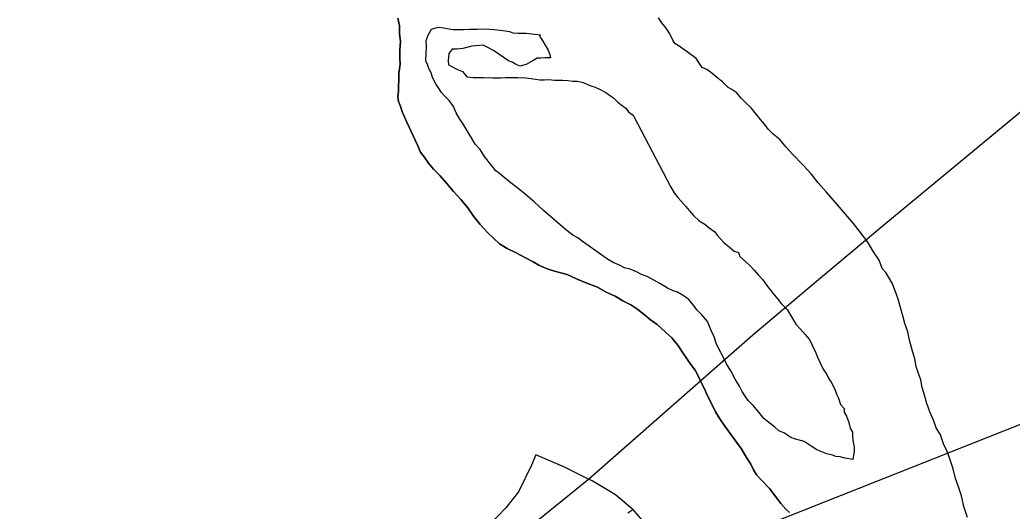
# Model space of a CAD drawing. Extents: x -561 to 1170, y 0 to 846.
# Drawn here: x 133.4 to 141.08, y 273.52 to 277.32 of the extents above; entities that cross this region are included whole.
import ezdxf

# ---------------------------------------------------------------- set-up
doc = ezdxf.new("R2010")
doc.units = 0
for name, color, linetype in [('GM_X_Interchange_Ramps', 7, 'Continuous'), ('GM_X_Major_River', 7, 'Continuous'), ('GM_X_Rail_Line', 7, 'Continuous'), ('GM_X_State_Route', 7, 'Continuous'), ('GM_X_US_Route', 7, 'Continuous')]:
    doc.layers.add(name, color=color, linetype=linetype)

msp = doc.modelspace()

# ---------------------------------------------------------------- linework, layer by layer
at = {"layer": 'GM_X_Interchange_Ramps'}
msp.add_lwpolyline([(137.3909, 273.9586), (137.3589, 273.8769), (137.2579, 273.6706), (137.1611, 273.5485), (137.0306, 273.4138), (136.9044, 273.3254), (136.7108, 273.2285), (136.5803, 273.1948), (136.4541, 273.1906), (135.7765, 273.1948), (135.5576, 273.1695), (135.4061, 273.1191), (135.2756, 273.0559), (135.1158, 272.9085), (135.0189, 272.8159), (134.9094, 272.7444), (134.7959, 272.6854), (134.6822, 272.6517), (134.5559, 272.6349), (134.5533, 272.5675)], dxfattribs=at)
at = {"layer": 'GM_X_Major_River'}
for points in [[(136.3332, 276.8558), (136.3322, 276.91), (136.3417, 276.9806), (136.3408, 277.0293), (136.3396, 277.0943), (136.3439, 277.154), (136.3373, 277.2189), (136.3362, 277.2785), (136.3243, 277.3379)], [(136.3243, 277.3379), (136.3362, 277.2785), (136.3373, 277.2189), (136.3439, 277.154), (136.3396, 277.0943), (136.3408, 277.0293), (136.3417, 276.9806), (136.3322, 276.91), (136.3332, 276.8558)], [(139.1626, 276.5145), (139.1293, 276.5518), (139.096, 276.5945), (139.0572, 276.6425), (139.0131, 276.685), (138.98, 276.7169), (138.9467, 276.7596), (138.9083, 276.786), (138.8809, 276.8017), (138.8367, 276.8442), (138.8037, 276.8706), (138.7708, 276.8971), (138.7433, 276.9183), (138.7158, 276.9394), (138.6776, 276.9549), (138.6329, 277.0245), (138.5615, 277.0773), (138.5011, 277.1195), (138.4682, 277.1406), (138.4515, 277.1673), (138.4289, 277.2156), (138.401, 277.2585), (138.3677, 277.3012), (138.3399, 277.3386)], [(139.1626, 276.5145), (139.1293, 276.5518), (139.096, 276.5945), (139.0572, 276.6425), (139.0131, 276.685), (138.98, 276.7169), (138.9467, 276.7596), (138.9083, 276.786), (138.8809, 276.8017), (138.8367, 276.8442), (138.8037, 276.8706), (138.7708, 276.8971), (138.7433, 276.9183), (138.7158, 276.9394), (138.6776, 276.9549), (138.6329, 277.0245), (138.5615, 277.0773), (138.5011, 277.1195), (138.4682, 277.1406), (138.4515, 277.1673), (138.4289, 277.2156), (138.401, 277.2585), (138.3677, 277.3012), (138.3399, 277.3386)], [(136.8606, 276.465), (136.8326, 276.5132), (136.8048, 276.556), (136.7768, 276.6043), (136.7542, 276.6526), (136.7208, 276.7007), (136.6822, 276.7379), (136.66, 276.7646), (136.6432, 276.7913), (136.621, 276.8234), (136.5929, 276.877), (136.5814, 276.9148), (136.5645, 276.9469), (136.5531, 276.9792), (136.5417, 277.0061), (136.5451, 277.12), (136.5442, 277.1633), (136.5597, 277.2069), (136.586, 277.2508), (136.6183, 277.2622), (136.6452, 277.2682), (136.6779, 277.2634), (136.7214, 277.2534), (136.7486, 277.2485), (136.781, 277.2491), (136.8352, 277.2501), (136.8786, 277.251), (136.9381, 277.2521), (137.0031, 277.2534), (137.0682, 277.2492), (137.1171, 277.2447), (137.1551, 277.24), (137.1877, 277.2352), (137.215, 277.2249), (137.253, 277.2202), (137.2801, 277.2207), (137.318, 277.2215), (137.4266, 277.2073)], [(136.8606, 276.465), (136.8326, 276.5132), (136.8048, 276.556), (136.7768, 276.6043), (136.7542, 276.6526), (136.7208, 276.7007), (136.6822, 276.7379), (136.66, 276.7646), (136.6432, 276.7913), (136.621, 276.8234), (136.5929, 276.877), (136.5814, 276.9148), (136.5645, 276.9469), (136.5531, 276.9792), (136.5417, 277.0061), (136.5451, 277.12), (136.5442, 277.1633), (136.5597, 277.2069), (136.586, 277.2508), (136.6183, 277.2622), (136.6452, 277.2682), (136.6779, 277.2634), (136.7214, 277.2534), (136.7486, 277.2485), (136.781, 277.2491), (136.8352, 277.2501), (136.8786, 277.251), (136.9381, 277.2521), (137.0031, 277.2534), (137.0682, 277.2492), (137.1171, 277.2447), (137.1551, 277.24), (137.1877, 277.2352), (137.215, 277.2249), (137.253, 277.2202), (137.2801, 277.2207), (137.318, 277.2215), (137.4266, 277.2073)], [(137.4266, 277.2073), (137.4214, 277.1963), (137.4326, 277.1803), (137.4717, 277.116), (137.4884, 277.0893), (137.4999, 277.057), (137.5058, 277.03), (137.4624, 277.0292), (137.4299, 277.0286), (137.4029, 277.028), (137.3761, 277.0113), (137.3171, 276.9776), (137.2686, 276.9659), (137.2358, 276.9815), (137.2084, 276.9972), (137.1811, 277.0075), (137.0658, 277.0866), (137.0166, 277.1127), (136.9838, 277.1284), (136.9243, 277.1218), (136.8972, 277.1213), (136.8271, 277.1037), (136.7839, 277.0974), (136.7459, 277.0967), (136.7195, 277.0637), (136.7151, 277.0094), (136.7157, 276.9769), (136.7868, 276.9404), (136.825, 276.9249), (136.8583, 276.8821), (136.9071, 276.8777), (136.9884, 276.8792), (137.0589, 276.8751), (137.1239, 276.8764), (137.1564, 276.877), (137.1997, 276.8778), (137.2539, 276.8789), (137.3136, 276.8746), (137.357, 276.87), (137.3897, 276.8652), (137.4222, 276.8604), (137.4601, 276.8612), (137.4927, 276.8618), (137.5361, 276.8572), (137.6011, 276.8584), (137.6391, 276.8538), (137.6771, 276.8491), (137.715, 276.8498), (137.7586, 276.8398), (137.8186, 276.8138), (137.8514, 276.8037), (137.8841, 276.788), (137.9334, 276.7619), (137.9609, 276.7407), (137.9938, 276.7197), (138.0269, 276.6878), (138.0599, 276.6614), (138.0874, 276.6402), (138.1096, 276.6135), (138.137, 276.5924), (138.1503, 276.5762)], [(137.4266, 277.2073), (137.4214, 277.1963), (137.4326, 277.1803), (137.4717, 277.116), (137.4884, 277.0893), (137.4999, 277.057), (137.5058, 277.03), (137.4624, 277.0292), (137.4299, 277.0286), (137.4029, 277.028), (137.3761, 277.0113), (137.3171, 276.9776), (137.2686, 276.9659), (137.2358, 276.9815), (137.2084, 276.9972), (137.1811, 277.0075), (137.0658, 277.0866), (137.0166, 277.1127), (136.9838, 277.1284), (136.9243, 277.1218), (136.8972, 277.1213), (136.8271, 277.1037), (136.7839, 277.0974), (136.7459, 277.0967), (136.7195, 277.0637), (136.7151, 277.0094), (136.7157, 276.9769), (136.7868, 276.9404), (136.825, 276.9249), (136.8583, 276.8821), (136.9071, 276.8777), (136.9884, 276.8792), (137.0589, 276.8751), (137.1239, 276.8764), (137.1564, 276.877), (137.1997, 276.8778), (137.2539, 276.8789), (137.3136, 276.8746), (137.357, 276.87), (137.3897, 276.8652), (137.4222, 276.8604), (137.4601, 276.8612), (137.4927, 276.8618), (137.5361, 276.8572), (137.6011, 276.8584), (137.6391, 276.8538), (137.6771, 276.8491), (137.715, 276.8498), (137.7586, 276.8398), (137.8186, 276.8138), (137.8514, 276.8037), (137.8841, 276.788), (137.9334, 276.7619), (137.9609, 276.7407), (137.9938, 276.7197), (138.0269, 276.6878), (138.0599, 276.6614), (138.0874, 276.6402), (138.1096, 276.6135), (138.137, 276.5924), (138.1503, 276.5762)], [(139.3537, 273.5111), (139.3261, 273.5377), (139.2874, 273.5803), (139.2484, 273.6337), (139.1985, 273.6978), (139.1377, 273.7616), (139.099, 273.8042), (139.0766, 273.8417), (139.0541, 273.8847), (139.0207, 273.9382), (138.9814, 274.0079), (138.8536, 274.1788), (138.8146, 274.2377), (138.7811, 274.2912), (138.7473, 274.361), (138.7192, 274.4146), (138.6966, 274.4684), (138.6741, 274.5113), (138.6514, 274.565), (138.6234, 274.6133), (138.5901, 274.656), (138.5622, 274.6988), (138.5288, 274.7469), (138.4898, 274.8058), (138.4454, 274.8645), (138.3958, 274.9069), (138.3297, 274.9652), (138.2803, 275.0022), (138.2307, 275.0446), (138.1813, 275.0816), (138.1264, 275.1184), (138.0662, 275.1498), (138.0059, 275.1866), (137.9349, 275.2177), (137.8692, 275.2544), (137.7874, 275.2853), (137.7109, 275.3164), (137.6344, 275.3529), (137.5364, 275.3781), (137.4873, 275.3934), (137.4491, 275.4089), (137.4163, 275.4245), (137.3725, 275.4508), (137.3123, 275.4821), (137.2357, 275.524), (137.1701, 275.5553), (137.1098, 275.592), (137.0657, 275.6345), (137.0215, 275.6771), (136.9607, 275.7409), (136.9108, 275.8049), (136.8662, 275.8691), (136.8109, 275.9331), (136.7555, 275.997), (136.7001, 276.061), (136.6503, 276.1196), (136.6006, 276.1674), (136.5618, 276.2155), (136.5284, 276.2636), (136.5006, 276.301), (136.4781, 276.3493), (136.3934, 276.5319), (136.3595, 276.6071), (136.3422, 276.6609), (136.3308, 276.6932), (136.3247, 276.731), (136.3294, 276.7691), (136.3286, 276.8124), (136.3332, 276.8558)], [(136.3332, 276.8558), (136.3286, 276.8124), (136.3294, 276.7691), (136.3247, 276.731), (136.3308, 276.6932), (136.3422, 276.6609), (136.3595, 276.6071), (136.3934, 276.5319), (136.4781, 276.3493), (136.5006, 276.301), (136.5284, 276.2636), (136.5618, 276.2155), (136.6006, 276.1674), (136.6503, 276.1196), (136.7001, 276.061), (136.7555, 275.997), (136.8109, 275.9331), (136.8662, 275.8691), (136.9108, 275.8049), (136.9607, 275.7409), (137.0215, 275.6771), (137.0657, 275.6345), (137.1098, 275.592), (137.1701, 275.5553), (137.2357, 275.524), (137.3123, 275.4821), (137.3725, 275.4508), (137.4163, 275.4245), (137.4491, 275.4089), (137.4873, 275.3934), (137.5364, 275.3781), (137.6344, 275.3529), (137.7109, 275.3164), (137.7874, 275.2853), (137.8692, 275.2544), (137.9349, 275.2177), (138.0059, 275.1866), (138.0662, 275.1498), (138.1264, 275.1184), (138.1813, 275.0816), (138.2307, 275.0446), (138.2803, 275.0022), (138.3297, 274.9652), (138.3958, 274.9069), (138.4454, 274.8645), (138.4898, 274.8058), (138.5288, 274.7469), (138.5622, 274.6988), (138.5901, 274.656), (138.6234, 274.6133), (138.6514, 274.565), (138.6741, 274.5113), (138.6966, 274.4684), (138.7192, 274.4146), (138.7473, 274.361), (138.7811, 274.2912), (138.8146, 274.2377), (138.8536, 274.1788), (138.9814, 274.0079), (139.0207, 273.9382), (139.0541, 273.8847), (139.0766, 273.8417), (139.099, 273.8042), (139.1377, 273.7616), (139.1985, 273.6978), (139.2484, 273.6337), (139.2874, 273.5803), (139.3261, 273.5377), (139.3537, 273.5111)], [(138.1503, 276.5762), (138.4345, 276.0346), (138.4625, 275.9864), (138.4903, 275.949), (138.5125, 275.9223), (138.5512, 275.8797), (138.5789, 275.8477), (138.6121, 275.8104), (138.6562, 275.768), (138.7, 275.7417), (138.7331, 275.7152), (138.777, 275.6836), (138.7937, 275.6568), (138.8213, 275.6302), (138.849, 275.5983), (138.8875, 275.5665), (138.926, 275.5347), (138.9587, 275.5245), (138.9702, 275.4922), (139.0142, 275.4551), (139.0473, 275.4233), (139.0805, 275.386), (139.1137, 275.3487), (139.1469, 275.3114), (139.1802, 275.2687), (139.2247, 275.21), (139.2635, 275.1619), (139.2912, 275.1299), (139.3354, 275.082), (139.4025, 274.9695)], [(138.1503, 276.5762), (138.4345, 276.0346), (138.4625, 275.9864), (138.4903, 275.949), (138.5125, 275.9223), (138.5512, 275.8797), (138.5789, 275.8477), (138.6121, 275.8104), (138.6562, 275.768), (138.7, 275.7417), (138.7331, 275.7152), (138.777, 275.6836), (138.7937, 275.6568), (138.8213, 275.6302), (138.849, 275.5983), (138.8875, 275.5665), (138.926, 275.5347), (138.9587, 275.5245), (138.9702, 275.4922), (139.0142, 275.4551), (139.0473, 275.4233), (139.0805, 275.386), (139.1137, 275.3487), (139.1469, 275.3114), (139.1802, 275.2687), (139.2247, 275.21), (139.2635, 275.1619), (139.2912, 275.1299), (139.3354, 275.082), (139.4025, 274.9695)], [(140.7307, 273.4725), (140.702, 273.5586), (140.6842, 273.6395), (140.6612, 273.7095), (140.6384, 273.7741), (140.6207, 273.8496), (140.5978, 273.9196), (140.5749, 273.9842), (140.5467, 274.0433), (140.5237, 274.1133), (140.4902, 274.1668), (140.4675, 274.226), (140.4392, 274.2904), (140.4163, 274.355), (140.3988, 274.4197), (140.3815, 274.479), (140.3696, 274.5384), (140.3524, 274.5868), (140.3351, 274.6407), (140.3232, 274.7), (140.3059, 274.7593), (140.2826, 274.8455), (140.2706, 274.9103), (140.2477, 274.9749), (140.2303, 275.0342), (140.2129, 275.0988), (140.1954, 275.1635), (140.1725, 275.2281), (140.1498, 275.2873), (140.1219, 275.3301), (140.0995, 275.3676), (140.0718, 275.3995), (140.049, 275.4641), (140.0044, 275.5283), (139.9597, 275.6033), (139.9041, 275.6781), (139.8486, 275.7474), (139.6936, 275.9287), (139.6382, 275.9927), (139.5773, 276.0619), (139.5218, 276.1313), (139.461, 276.2006), (139.3781, 276.2857), (139.3284, 276.3389), (139.2785, 276.3975), (139.2289, 276.4399), (139.1903, 276.4771), (139.1626, 276.5145)], [(140.7307, 273.4725), (140.702, 273.5586), (140.6842, 273.6395), (140.6612, 273.7095), (140.6384, 273.7741), (140.6207, 273.8496), (140.5978, 273.9196), (140.5749, 273.9842), (140.5467, 274.0433), (140.5237, 274.1133), (140.4902, 274.1668), (140.4675, 274.226), (140.4392, 274.2904), (140.4163, 274.355), (140.3988, 274.4197), (140.3815, 274.479), (140.3696, 274.5384), (140.3524, 274.5868), (140.3351, 274.6407), (140.3232, 274.7), (140.3059, 274.7593), (140.2826, 274.8455), (140.2706, 274.9103), (140.2477, 274.9749), (140.2303, 275.0342), (140.2129, 275.0988), (140.1954, 275.1635), (140.1725, 275.2281), (140.1498, 275.2873), (140.1219, 275.3301), (140.0995, 275.3676), (140.0718, 275.3995), (140.049, 275.4641), (140.0044, 275.5283), (139.9597, 275.6033), (139.9041, 275.6781), (139.8486, 275.7474), (139.6936, 275.9287), (139.6382, 275.9927), (139.5773, 276.0619), (139.5218, 276.1313), (139.461, 276.2006), (139.3781, 276.2857), (139.3284, 276.3389), (139.2785, 276.3975), (139.2289, 276.4399), (139.1903, 276.4771), (139.1626, 276.5145)], [(139.4025, 274.9695), (139.4357, 274.9323), (139.4744, 274.8896), (139.5076, 274.8523), (139.5245, 274.8202), (139.5358, 274.7933), (139.5527, 274.7611), (139.5698, 274.7127), (139.5923, 274.6697), (139.6149, 274.6214), (139.6427, 274.5786), (139.6596, 274.5464), (139.6763, 274.5196), (139.6988, 274.4767), (139.7101, 274.4499), (139.7215, 274.423), (139.7328, 274.3961), (139.75, 274.3477), (139.7776, 274.3157), (139.7782, 274.2886), (139.795, 274.2564), (139.8122, 274.208), (139.8238, 274.1649), (139.8407, 274.1327), (139.8413, 274.0948), (139.8475, 274.057), (139.8536, 274.0192), (139.8542, 273.9867), (139.8445, 273.9215), (139.7848, 273.9311), (139.7466, 273.9412), (139.7141, 273.9461), (139.6868, 273.9564), (139.6432, 273.9664), (139.605, 273.9819), (139.5668, 273.9974), (139.523, 274.0237), (139.4681, 274.0606), (139.3919, 274.0808), (139.3646, 274.091), (139.3097, 274.1279), (139.2715, 274.1435), (139.2384, 274.1753), (139.1945, 274.207), (139.156, 274.2388), (139.1171, 274.2868), (139.0728, 274.3401), (139.0342, 274.3773), (139.0063, 274.4201), (138.9895, 274.4469), (138.9671, 274.4898), (138.9336, 274.5433), (138.8999, 274.6077), (138.8664, 274.6613), (138.8382, 274.7203), (138.8101, 274.774), (138.7875, 274.8223), (138.7704, 274.8707), (138.7478, 274.9191), (138.7194, 274.989), (138.6751, 275.0423), (138.6365, 275.0795), (138.6197, 275.1062), (138.5754, 275.1596), (138.5315, 275.1912), (138.4876, 275.2175), (138.4549, 275.2277), (138.4112, 275.2485), (138.3564, 275.28), (138.2524, 275.3376), (138.2088, 275.353), (138.1704, 275.3739), (138.1213, 275.3947), (138.0777, 275.4047), (138.0394, 275.4256), (137.9903, 275.4463), (137.9464, 275.4726), (137.9025, 275.5043), (137.8476, 275.5412), (137.8037, 275.5728), (137.7543, 275.6098), (137.7158, 275.6361), (137.6775, 275.6571), (137.6445, 275.6836), (137.6005, 275.7206), (137.5454, 275.7683), (137.4518, 275.8478), (137.3801, 275.9169), (137.3086, 275.9751), (137.2426, 276.028), (137.1876, 276.0703), (137.1436, 276.1074), (137.1106, 276.1339), (137.0831, 276.155), (137.0553, 276.1924), (137.0221, 276.2297), (136.9943, 276.2671), (136.9608, 276.3206), (136.9221, 276.3632), (136.8941, 276.4115), (136.8606, 276.465)], [(139.4025, 274.9695), (139.4357, 274.9323), (139.4744, 274.8896), (139.5076, 274.8523), (139.5245, 274.8202), (139.5358, 274.7933), (139.5527, 274.7611), (139.5698, 274.7127), (139.5923, 274.6697), (139.6149, 274.6214), (139.6427, 274.5786), (139.6596, 274.5464), (139.6763, 274.5196), (139.6988, 274.4767), (139.7101, 274.4499), (139.7215, 274.423), (139.7328, 274.3961), (139.75, 274.3477), (139.7776, 274.3157), (139.7782, 274.2886), (139.795, 274.2564), (139.8122, 274.208), (139.8238, 274.1649), (139.8407, 274.1327), (139.8413, 274.0948), (139.8475, 274.057), (139.8536, 274.0192), (139.8542, 273.9867), (139.8445, 273.9215), (139.7848, 273.9311), (139.7466, 273.9412), (139.7141, 273.9461), (139.6868, 273.9564), (139.6432, 273.9664), (139.605, 273.9819), (139.5668, 273.9974), (139.523, 274.0237), (139.4681, 274.0606), (139.3919, 274.0808), (139.3646, 274.091), (139.3097, 274.1279), (139.2715, 274.1435), (139.2384, 274.1753), (139.1945, 274.207), (139.156, 274.2388), (139.1171, 274.2868), (139.0728, 274.3401), (139.0342, 274.3773), (139.0063, 274.4201), (138.9895, 274.4469), (138.9671, 274.4898), (138.9336, 274.5433), (138.8999, 274.6077), (138.8664, 274.6613), (138.8382, 274.7203), (138.8101, 274.774), (138.7875, 274.8223), (138.7704, 274.8707), (138.7478, 274.9191), (138.7194, 274.989), (138.6751, 275.0423), (138.6365, 275.0795), (138.6197, 275.1062), (138.5754, 275.1596), (138.5315, 275.1912), (138.4876, 275.2175), (138.4549, 275.2277), (138.4112, 275.2485), (138.3564, 275.28), (138.2524, 275.3376), (138.2088, 275.353), (138.1704, 275.3739), (138.1213, 275.3947), (138.0777, 275.4047), (138.0394, 275.4256), (137.9903, 275.4463), (137.9464, 275.4726), (137.9025, 275.5043), (137.8476, 275.5412), (137.8037, 275.5728), (137.7543, 275.6098), (137.7158, 275.6361), (137.6775, 275.6571), (137.6445, 275.6836), (137.6005, 275.7206), (137.5454, 275.7683), (137.4518, 275.8478), (137.3801, 275.9169), (137.3086, 275.9751), (137.2426, 276.028), (137.1876, 276.0703), (137.1436, 276.1074), (137.1106, 276.1339), (137.0831, 276.155), (137.0553, 276.1924), (137.0221, 276.2297), (136.9943, 276.2671), (136.9608, 276.3206), (136.9221, 276.3632), (136.8941, 276.4115), (136.8606, 276.465)]]:
    msp.add_lwpolyline(points, dxfattribs=at)
at = {"layer": 'GM_X_Rail_Line'}
msp.add_lwpolyline([(130.9766, 270.1716), (134.9553, 271.7413), (135.8673, 272.1003), (136.9078, 272.5129), (139.0468, 273.3648), (140.8878, 274.0957), (142.1148, 274.579)], dxfattribs=at)
at = {"layer": 'GM_X_State_Route'}
msp.add_lwpolyline([(138.1424, 273.5359), (138.0078, 273.6489), (137.8268, 273.7561), (137.7991, 273.7699), (137.6077, 273.8657), (137.3909, 273.9586)], dxfattribs=at)
at = {"layer": 'GM_X_US_Route'}
for points in [[(140.9035, 276.4159), (141.9038, 277.2449), (142.9279, 278.1281), (143.7199, 278.7929), (144.3006, 279.1961), (144.9014, 279.5239), (145.5021, 279.7697), (145.9482, 279.8836), (146.3634, 279.933), (146.7934, 279.9442)], [(139.5796, 275.3136), (140.0845, 275.7372), (140.9035, 276.4159)], [(136.8207, 273.0244), (137.0392, 273.1519), (137.7991, 273.7699), (139.0711, 274.8871), (139.5796, 275.3136)], [(138.1031, 273.5078), (138.1424, 273.5359), (138.2435, 273.4156), (138.3796, 273.2284)]]:
    msp.add_lwpolyline(points, dxfattribs=at)

doc.saveas('drawing.dxf')
